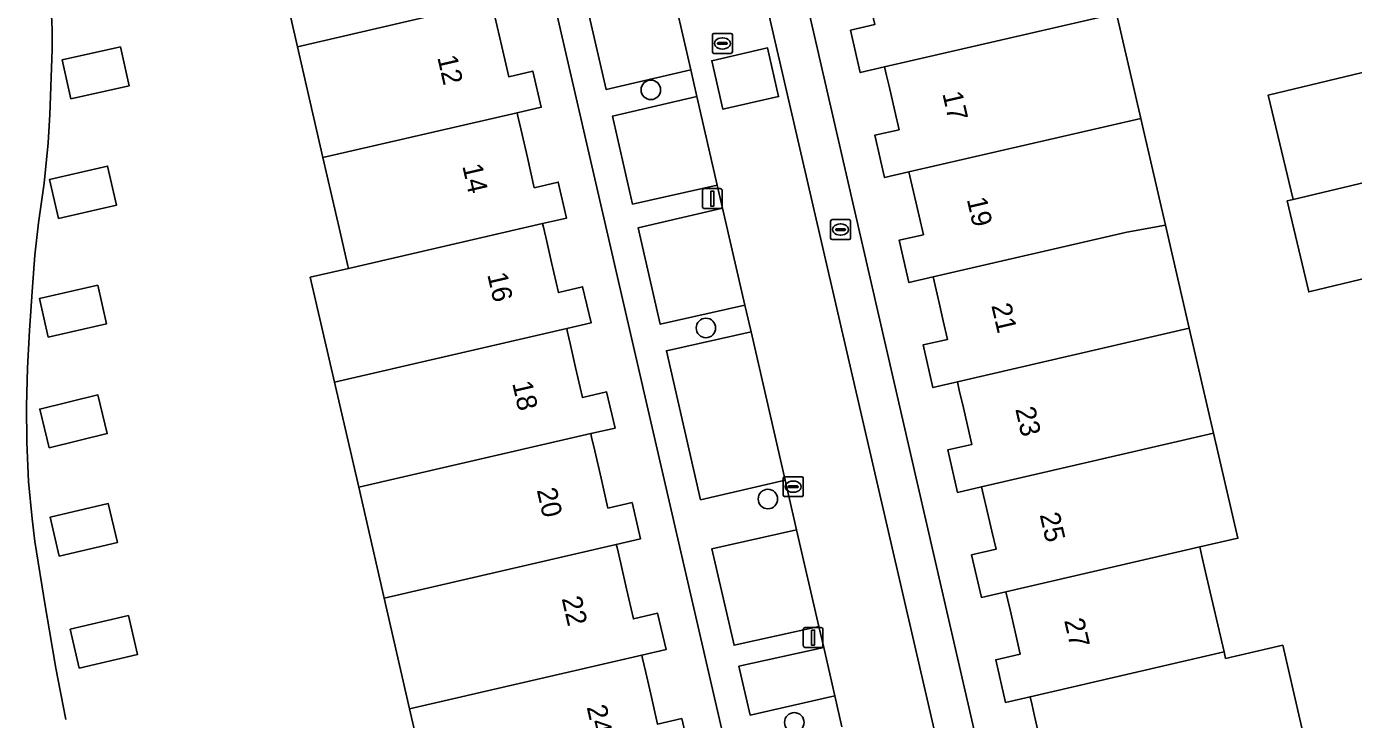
# Model space of a CAD drawing. Extents: x 156412 to 157779, y 382335 to 383768.
# Drawn here: x 156900.2 to 156966.7, y 383572 to 383606.7 of the extents above; entities that cross this region are included whole.
import ezdxf

# ---------------------------------------------------------------- set-up
doc = ezdxf.new("R2010")
doc.units = 0
for name, color, linetype in [('IMGEO_Boom', 7, 'Continuous'), ('IMGEO_Brandkraan', 7, 'Continuous'), ('IMGEO_Erf', 7, 'Continuous'), ('IMGEO_Kolk', 7, 'Continuous'), ('IMGEO_Lichtmast', 7, 'Continuous'), ('IMGEO_Pand', 7, 'Continuous'), ('IMGEO_Pand_nummerreeks', 7, 'Continuous'), ('IMGEO_Parkeervlak_open', 7, 'Continuous'), ('IMGEO_Rijbaan_lokaal_gesloten', 7, 'Continuous'), ('IMGEO_Rijbaan_lokaal_open', 7, 'Continuous'), ('IMGEO_Rioolput', 7, 'Continuous'), ('IMGEO_Voetpad_open', 7, 'Continuous')]:
    doc.layers.add(name, color=color, linetype=linetype)

msp = doc.modelspace()

# ---------------------------------------------------------------- linework, layer by layer
at = {"layer": 'IMGEO_Boom'}
for centre in [(156931.51, 383603.557), (156934.27, 383591.622), (156937.378, 383583.049), (156938.702, 383571.853)]:
    msp.add_circle(centre, 0.489, dxfattribs=at)
at = {"layer": 'IMGEO_Brandkraan'}
for p, q in [((156940.521, 383596.129), (156940.521, 383596.981)), ((156940.596, 383597.055), (156941.448, 383597.055)), ((156940.78, 383596.549), (156940.78, 383596.561)), ((156940.823, 383596.598), (156941.221, 383596.598)), ((156941.009, 383596.835), (156941.034, 383596.835)), ((156941.264, 383596.561), (156941.264, 383596.549)), ((156941.522, 383596.981), (156941.522, 383596.129)), ((156941.448, 383596.055), (156940.596, 383596.055)), ((156941.218, 383596.512), (156940.82, 383596.512)), ((156941.032, 383596.275), (156941.007, 383596.275))]:
    msp.add_line(p, q, dxfattribs=at)
for points in [[(156940.521, 383596.129), (156940.521, 383596.981)], [(156940.596, 383597.055), (156941.448, 383597.055)], [(156941.522, 383596.981), (156941.522, 383596.129)], [(156941.448, 383596.055), (156940.596, 383596.055)]]:
    msp.add_lwpolyline(points, dxfattribs=at)
for centre, radius, start, end in [((156940.598, 383596.979), 0.0765, 91.55205, 178.44795), ((156940.598, 383596.979), 0.0765, 91.55205, 178.44795), ((156940.82, 383596.558), 0.0403, 85.87752, 175.75265), ((156940.817, 383596.548), 0.0366, 178.93798, 274.71019), ((156941.221, 383596.555), 0.043, 264.86636, 352.45326), ((156941.225, 383596.56), 0.0386, 1.73085, 96.63898), ((156941.446, 383596.979), 0.0765, 1.55205, 88.44795), ((156941.446, 383596.979), 0.0765, 1.55205, 88.44795), ((156940.598, 383596.131), 0.0765, 181.55205, 268.44795), ((156940.598, 383596.131), 0.0765, 181.55205, 268.44795), ((156941.446, 383596.131), 0.0765, 271.55205, 358.44795), ((156941.446, 383596.131), 0.0765, 271.55205, 358.44795)]:
    msp.add_arc(centre, radius, start, end, dxfattribs=at)
for centre, major_axis, ratio, start_param, end_param in [((156941.008, 383596.555), (-0.387, 0.002), 0.722429, 4.712389, 7.853982), ((156941.033, 383596.555), (-0.39, 0.002), 0.717154, 1.570796, 4.712389)]:
    msp.add_ellipse(centre, major_axis=major_axis, ratio=ratio, start_param=start_param, end_param=end_param, dxfattribs=at)
at = {"layer": 'IMGEO_Erf'}
for points in [[(156934.132, 383630.532), (156956.071, 383535.145)], [(156944.079, 383532.439), (156922.755, 383624.913)], [(156920.622, 383567.266), (156919.414, 383572.529), (156918.137, 383578.084), (156916.861, 383583.64), (156915.641, 383588.9), (156914.435, 383594.164), (156916.344, 383594.605), (156916.299, 383594.8), (156915.926, 383596.429), (156915.07, 383600.16), (156913.797, 383605.716), (156912.59, 383610.98)], [(156901.403, 383608.463), (156901.492, 383606.574), (156901.499, 383605.575), (156901.37, 383602.32), (156901.285, 383600.904), (156901.091, 383598.874), (156900.801, 383596.885), (156900.628, 383595.271), (156900.509, 383593.681), (156900.362, 383591.494), (156900.261, 383589.604), (156900.206, 383587.714), (156900.214, 383585.905), (156900.309, 383583.933), (156900.484, 383582.049), (156900.628, 383580.921), (156901.147, 383577.716), (156901.356, 383576.441), (156901.668, 383574.574), (156902.181, 383571.992)], [(156923.69, 383607.241), (156924.038, 383605.727), (156924.386, 383604.216), (156925.59, 383604.498), (156926.013, 383602.688), (156924.801, 383602.408), (156924.841, 383602.236), (156925.003, 383601.533), (156925.318, 383600.163), (156925.665, 383598.653), (156926.867, 383598.934), (156927.288, 383597.133), (156926.079, 383596.854), (156926.12, 383596.673), (156926.287, 383595.95), (156926.526, 383594.91), (156926.873, 383593.4), (156928.09, 383593.685), (156928.514, 383591.873), (156927.289, 383591.59), (156927.328, 383591.42), (156927.462, 383590.836), (156927.736, 383589.647), (156928.083, 383588.136), (156929.29, 383588.419), (156929.713, 383586.608), (156928.499, 383586.328), (156928.538, 383586.157), (156928.696, 383585.47), (156929.011, 383584.102), (156929.358, 383582.591), (156930.566, 383582.874), (156930.992, 383581.054), (156929.776, 383580.773), (156929.813, 383580.612), (156929.997, 383579.813), (156930.288, 383578.546), (156930.636, 383577.035), (156931.851, 383577.32), (156932.277, 383575.5), (156931.053, 383575.217), (156931.091, 383575.056), (156931.251, 383574.361), (156931.501, 383573.271), (156931.849, 383571.76), (156933.056, 383572.043), (156933.479, 383570.236)], [(156954.852, 383607.388), (156956.071, 383602.127), (156956.158, 383601.753), (156957.309, 383596.783), (156958.508, 383591.606), (156959.727, 383586.345), (156960.946, 383581.085), (156959.035, 383580.644), (156959.139, 383580.192), (156959.378, 383579.159), (156960.25, 383575.382), (156960.324, 383575.06), (156963.194, 383575.722), (156964.335, 383570.783)], [(156951.036, 383570.932), (156950.732, 383572.248), (156950.622, 383572.723), (156950.527, 383573.136), (156949.299, 383572.852), (156948.806, 383574.994), (156950.032, 383575.276), (156949.825, 383576.173), (156949.518, 383577.498), (156949.407, 383577.979), (156949.31, 383578.397), (156948.084, 383578.114), (156947.592, 383580.25), (156948.818, 383580.532), (156948.609, 383581.436), (156948.341, 383582.597), (156948.194, 383583.231), (156948.095, 383583.659), (156946.885, 383583.379), (156946.395, 383585.506), (156947.604, 383585.783), (156947.385, 383586.73), (156947.179, 383587.619), (156946.976, 383588.498), (156946.879, 383588.919), (156945.652, 383588.636), (156945.161, 383590.77), (156946.386, 383591.051), (156946.172, 383591.979), (156945.962, 383592.886), (156945.763, 383593.746), (156945.663, 383594.181), (156944.445, 383593.9), (156943.957, 383596.02), (156945.173, 383596.299), (156944.959, 383597.224), (156944.675, 383598.453), (156944.547, 383599.01), (156944.447, 383599.443), (156943.228, 383599.161), (156942.74, 383601.283), (156943.957, 383601.562), (156943.743, 383602.487), (156943.453, 383603.74), (156943.329, 383604.275), (156943.23, 383604.704), (156942.01, 383604.422), (156941.521, 383606.548), (156942.739, 383606.828)]]:
    msp.add_lwpolyline(points, dxfattribs=at)
for points in [[(156902.423, 383603.114), (156901.993, 383605.07), (156904.916, 383605.714), (156905.346, 383603.757)], [(156963.417, 383597.993), (156963.719, 383598.068), (156962.465, 383603.294), (156968.445, 383604.729), (156969.538, 383599.443), (156970.485, 383594.867), (156964.499, 383593.431)], [(156901.805, 383597.108), (156901.352, 383599.064), (156904.269, 383599.741), (156904.723, 383597.785)], [(156901.295, 383591.168), (156900.861, 383593.108), (156903.78, 383593.761), (156904.214, 383591.822)], [(156901.34, 383585.616), (156900.869, 383587.554), (156903.784, 383588.263), (156904.255, 383586.325)], [(156901.844, 383580.187), (156901.384, 383582.132), (156904.304, 383582.821), (156904.763, 383580.877)], [(156902.85, 383574.574), (156902.395, 383576.519), (156905.316, 383577.203), (156905.771, 383575.257)]]:
    msp.add_lwpolyline(points, close=True, dxfattribs=at)
at = {"layer": 'IMGEO_Kolk'}
for p, q in [((156938.146, 383583.241), (156938.146, 383584.093)), ((156938.221, 383584.167), (156939.073, 383584.167)), ((156938.634, 383583.947), (156938.659, 383583.947)), ((156939.147, 383584.093), (156939.147, 383583.241)), ((156938.405, 383583.661), (156938.405, 383583.673)), ((156938.843, 383583.624), (156938.445, 383583.624)), ((156938.448, 383583.71), (156938.846, 383583.71)), ((156938.657, 383583.387), (156938.632, 383583.387)), ((156938.889, 383583.673), (156938.889, 383583.661)), ((156939.073, 383583.167), (156938.221, 383583.167))]:
    msp.add_line(p, q, dxfattribs=at)
for points in [[(156938.146, 383583.241), (156938.146, 383584.093)], [(156938.221, 383584.167), (156939.073, 383584.167)], [(156939.147, 383584.093), (156939.147, 383583.241)], [(156939.073, 383583.167), (156938.221, 383583.167)]]:
    msp.add_lwpolyline(points, dxfattribs=at)
for centre, radius, start, end in [((156938.223, 383584.091), 0.0765, 91.55205, 178.44795), ((156938.223, 383584.091), 0.0765, 91.55205, 178.44795), ((156939.071, 383584.091), 0.0765, 1.55205, 88.44795), ((156939.071, 383584.091), 0.0765, 1.55205, 88.44795), ((156938.223, 383583.243), 0.0765, 181.55205, 268.44795), ((156938.223, 383583.243), 0.0765, 181.55205, 268.44795), ((156938.445, 383583.67), 0.0403, 85.87752, 175.75265), ((156938.442, 383583.66), 0.0366, 178.93798, 274.71019), ((156938.846, 383583.667), 0.043, 264.86636, 352.45326), ((156938.85, 383583.672), 0.0386, 1.73085, 96.63898), ((156939.071, 383583.243), 0.0765, 271.55205, 358.44795), ((156939.071, 383583.243), 0.0765, 271.55205, 358.44795)]:
    msp.add_arc(centre, radius, start, end, dxfattribs=at)
for centre, major_axis, ratio, start_param, end_param in [((156938.633, 383583.667), (-0.387, 0.002), 0.722429, 4.712389, 7.853982), ((156938.658, 383583.667), (-0.39, 0.002), 0.717154, 1.570796, 4.712389)]:
    msp.add_ellipse(centre, major_axis=major_axis, ratio=ratio, start_param=start_param, end_param=end_param, dxfattribs=at)
at = {"layer": 'IMGEO_Lichtmast'}
for p, q in [((156934.196, 383598.607), (156934.986, 383598.607)), ((156934.986, 383598.607), (156934.196, 383598.607)), ((156934.096, 383597.707), (156934.096, 383598.507)), ((156934.096, 383598.507), (156934.096, 383597.707)), ((156935.086, 383598.507), (156935.086, 383597.707)), ((156935.086, 383597.707), (156935.086, 383598.507)), ((156934.986, 383597.607), (156934.196, 383597.607)), ((156934.196, 383597.607), (156934.986, 383597.607)), ((156939.25, 383576.606), (156940.04, 383576.606)), ((156940.04, 383576.606), (156939.25, 383576.606)), ((156939.15, 383575.706), (156939.15, 383576.506)), ((156939.15, 383576.506), (156939.15, 383575.706)), ((156940.14, 383576.506), (156940.14, 383575.706)), ((156940.14, 383575.706), (156940.14, 383576.506)), ((156940.04, 383575.606), (156939.25, 383575.606)), ((156939.25, 383575.606), (156940.04, 383575.606))]:
    msp.add_line(p, q, dxfattribs=at)
for points in [[(156934.516, 383598.482), (156934.666, 383598.482), (156934.666, 383597.732), (156934.516, 383597.732), (156934.516, 383598.482)], [(156939.57, 383576.481), (156939.72, 383576.481), (156939.72, 383575.731), (156939.57, 383575.731), (156939.57, 383576.481)]]:
    msp.add_lwpolyline(points, dxfattribs=at)
for centre, start, end in [((156934.196, 383598.507), 90, 180), ((156934.196, 383598.507), 90, 180), ((156934.986, 383598.507), 0, 90), ((156934.986, 383598.507), 360, 90), ((156934.196, 383597.707), 180, 270), ((156934.196, 383597.707), 180, 270), ((156934.986, 383597.707), 270, 0), ((156934.986, 383597.707), 270, 0), ((156939.25, 383576.506), 90, 180), ((156939.25, 383576.506), 90, 180), ((156940.04, 383576.506), 0, 90), ((156940.04, 383576.506), 360, 90), ((156939.25, 383575.706), 180, 270), ((156939.25, 383575.706), 180, 270), ((156940.04, 383575.706), 270, 0), ((156940.04, 383575.706), 270, 0)]:
    msp.add_arc(centre, 0.1, start, end, dxfattribs=at)
at = {"layer": 'IMGEO_Pand'}
for points in [[(156922.313, 383613.226), (156912.59, 383610.98), (156913.797, 383605.716), (156923.525, 383607.963), (156924.74, 383608.244), (156924.33, 383609.949), (156923.132, 383609.668), (156922.785, 383611.179), (156922.52, 383612.329), (156922.354, 383613.05)], [(156953.646, 383612.595), (156951.724, 383612.208), (156942.015, 383609.965), (156942.113, 383609.539), (156942.265, 383608.881), (156942.524, 383607.76), (156942.739, 383606.828), (156941.521, 383606.548), (156942.01, 383604.422), (156943.23, 383604.704), (156954.852, 383607.388)], [(156923.525, 383607.963), (156913.797, 383605.716), (156915.07, 383600.16), (156924.801, 383602.408), (156926.013, 383602.688), (156925.59, 383604.498), (156924.386, 383604.216), (156924.038, 383605.727), (156923.69, 383607.241), (156923.565, 383607.788)], [(156954.852, 383607.388), (156943.23, 383604.704), (156943.329, 383604.275), (156943.453, 383603.74), (156943.743, 383602.487), (156943.957, 383601.562), (156942.74, 383601.283), (156943.228, 383599.161), (156944.447, 383599.443), (156956.071, 383602.127)], [(156902.423, 383603.114), (156905.346, 383603.757), (156904.916, 383605.714), (156901.993, 383605.07)], [(156963.719, 383598.068), (156969.538, 383599.443), (156968.445, 383604.729), (156962.465, 383603.294)], [(156924.801, 383602.408), (156915.07, 383600.16), (156915.926, 383596.429), (156916.299, 383594.8), (156916.344, 383594.605), (156926.079, 383596.854), (156927.288, 383597.133), (156926.867, 383598.934), (156925.665, 383598.653), (156925.318, 383600.163), (156925.003, 383601.533), (156924.841, 383602.236)], [(156956.158, 383601.753), (156956.071, 383602.127), (156944.447, 383599.443), (156944.547, 383599.01), (156944.675, 383598.453), (156944.959, 383597.224), (156945.173, 383596.299), (156943.957, 383596.02), (156944.445, 383593.9), (156945.663, 383594.181), (156955.38, 383596.426), (156957.309, 383596.783)], [(156901.805, 383597.108), (156904.723, 383597.785), (156904.269, 383599.741), (156901.352, 383599.064)], [(156969.538, 383599.443), (156963.719, 383598.068), (156963.417, 383597.993), (156964.499, 383593.431), (156970.485, 383594.867)], [(156926.079, 383596.854), (156916.344, 383594.605), (156914.435, 383594.164), (156915.641, 383588.9), (156927.289, 383591.59), (156928.514, 383591.873), (156928.09, 383593.685), (156926.873, 383593.4), (156926.526, 383594.91), (156926.287, 383595.95), (156926.12, 383596.673)], [(156957.309, 383596.783), (156955.38, 383596.426), (156945.663, 383594.181), (156945.763, 383593.746), (156945.962, 383592.886), (156946.172, 383591.979), (156946.386, 383591.051), (156945.161, 383590.77), (156945.652, 383588.636), (156946.879, 383588.919), (156958.508, 383591.606)], [(156901.295, 383591.168), (156904.214, 383591.822), (156903.78, 383593.761), (156900.861, 383593.108)], [(156929.29, 383588.419), (156928.083, 383588.136), (156927.736, 383589.647), (156927.462, 383590.836), (156927.328, 383591.42), (156927.289, 383591.59), (156915.641, 383588.9), (156916.861, 383583.64), (156928.499, 383586.328), (156929.713, 383586.608)], [(156958.508, 383591.606), (156946.879, 383588.919), (156946.976, 383588.498), (156947.179, 383587.619), (156947.385, 383586.73), (156947.604, 383585.783), (156946.395, 383585.506), (156946.885, 383583.379), (156948.095, 383583.659), (156959.727, 383586.345)], [(156901.34, 383585.616), (156904.255, 383586.325), (156903.784, 383588.263), (156900.869, 383587.554)], [(156928.499, 383586.328), (156916.861, 383583.64), (156918.137, 383578.084), (156929.776, 383580.773), (156930.992, 383581.054), (156930.566, 383582.874), (156929.358, 383582.591), (156929.011, 383584.102), (156928.696, 383585.47), (156928.538, 383586.157)], [(156959.727, 383586.345), (156948.095, 383583.659), (156948.194, 383583.231), (156948.341, 383582.597), (156948.609, 383581.436), (156948.818, 383580.532), (156947.592, 383580.25), (156948.084, 383578.114), (156949.31, 383578.397), (156959.035, 383580.644), (156960.946, 383581.085)], [(156901.844, 383580.187), (156904.763, 383580.877), (156904.304, 383582.821), (156901.384, 383582.132)], [(156929.776, 383580.773), (156918.137, 383578.084), (156919.414, 383572.529), (156931.053, 383575.217), (156932.277, 383575.5), (156931.851, 383577.32), (156930.636, 383577.035), (156930.288, 383578.546), (156929.997, 383579.813), (156929.813, 383580.612)], [(156959.035, 383580.644), (156949.31, 383578.397), (156949.407, 383577.979), (156949.518, 383577.498), (156949.825, 383576.173), (156950.032, 383575.276), (156948.806, 383574.994), (156949.299, 383572.852), (156950.527, 383573.136), (156960.25, 383575.382), (156959.378, 383579.159), (156959.139, 383580.192)], [(156902.85, 383574.574), (156905.771, 383575.257), (156905.316, 383577.203), (156902.395, 383576.519)], [(156960.324, 383575.06), (156960.25, 383575.382), (156950.527, 383573.136), (156950.622, 383572.723), (156950.732, 383572.248), (156951.036, 383570.932), (156951.248, 383570.018), (156950.037, 383569.74), (156950.531, 383567.595), (156951.744, 383567.875), (156961.464, 383570.12), (156964.335, 383570.783), (156963.194, 383575.722)], [(156931.053, 383575.217), (156919.414, 383572.529), (156920.622, 383567.266), (156932.264, 383569.955), (156933.479, 383570.236), (156933.056, 383572.043), (156931.849, 383571.76), (156931.501, 383573.271), (156931.251, 383574.361), (156931.091, 383575.056)]]:
    msp.add_lwpolyline(points, close=True, dxfattribs=at)
at = {"layer": 'IMGEO_Parkeervlak_open'}
for points in [[(156931.269, 383614.273), (156927.037, 383613.294), (156929.274, 383603.572), (156933.508, 383604.554)], [(156933.816, 383603.217), (156929.582, 383602.235), (156930.596, 383597.83), (156934.837, 383598.784)], [(156935.103, 383597.627), (156930.87, 383596.64), (156931.983, 383591.805), (156936.222, 383592.768)], [(156936.531, 383591.428), (156932.288, 383590.479), (156934.006, 383583.013), (156938.241, 383584.002)], [(156938.816, 383581.503), (156934.571, 383580.56), (156935.685, 383575.719), (156939.933, 383576.652)], [(156940.176, 383575.598), (156935.928, 383574.663), (156936.489, 383572.222), (156940.734, 383573.177)]]:
    msp.add_lwpolyline(points, close=True, dxfattribs=at)
at = {"layer": 'IMGEO_Rijbaan_lokaal_gesloten'}
for points in [[(156954.52, 383533.42), (156931.728, 383631.996), (156925.894, 383657.35)], [(156931.269, 383614.273), (156933.508, 383604.554), (156933.816, 383603.217), (156934.837, 383598.784), (156935.103, 383597.627), (156936.222, 383592.768), (156936.531, 383591.428), (156938.241, 383584.002), (156938.816, 383581.503), (156939.933, 383576.652), (156940.176, 383575.598), (156940.734, 383573.177), (156941.091, 383571.626)]]:
    msp.add_lwpolyline(points, dxfattribs=at)
msp.add_lwpolyline([(156937.359, 383605.66), (156937.916, 383603.223), (156935.122, 383602.584), (156934.564, 383605.021)], close=True, dxfattribs=at)
at = {"layer": 'IMGEO_Rijbaan_lokaal_open'}
msp.add_lwpolyline([(156902.181, 383571.992), (156901.668, 383574.574), (156901.356, 383576.441), (156901.147, 383577.716), (156900.628, 383580.921), (156900.484, 383582.049), (156900.309, 383583.933), (156900.214, 383585.905), (156900.206, 383587.714), (156900.261, 383589.604), (156900.362, 383591.494), (156900.509, 383593.681), (156900.628, 383595.271), (156900.801, 383596.885), (156901.091, 383598.874), (156901.285, 383600.904), (156901.37, 383602.32), (156901.499, 383605.575), (156901.492, 383606.574), (156901.403, 383608.463)], dxfattribs=at)
msp.add_lwpolyline([(156935.122, 383602.584), (156937.916, 383603.223), (156937.359, 383605.66), (156934.564, 383605.021)], close=True, dxfattribs=at)
at = {"layer": 'IMGEO_Rioolput'}
for p, q in [((156934.597, 383605.459), (156934.597, 383606.311)), ((156934.672, 383606.385), (156935.524, 383606.385)), ((156934.856, 383605.879), (156934.856, 383605.891)), ((156934.899, 383605.928), (156935.297, 383605.928)), ((156935.085, 383606.165), (156935.11, 383606.165)), ((156935.34, 383605.891), (156935.34, 383605.879)), ((156935.598, 383606.311), (156935.598, 383605.459)), ((156935.524, 383605.385), (156934.672, 383605.385)), ((156935.294, 383605.842), (156934.896, 383605.842)), ((156935.108, 383605.605), (156935.083, 383605.605))]:
    msp.add_line(p, q, dxfattribs=at)
for points in [[(156934.597, 383605.459), (156934.597, 383606.311)], [(156934.672, 383606.385), (156935.524, 383606.385)], [(156935.598, 383606.311), (156935.598, 383605.459)], [(156935.524, 383605.385), (156934.672, 383605.385)]]:
    msp.add_lwpolyline(points, dxfattribs=at)
for centre, radius, start, end in [((156934.674, 383606.309), 0.0765, 91.55205, 178.44795), ((156934.674, 383606.309), 0.0765, 91.55205, 178.44795), ((156934.896, 383605.888), 0.0403, 85.87752, 175.75265), ((156934.893, 383605.878), 0.0366, 178.93798, 274.71019), ((156935.297, 383605.885), 0.043, 264.86636, 352.45326), ((156935.301, 383605.89), 0.0386, 1.73085, 96.63898), ((156935.522, 383606.309), 0.0765, 1.55205, 88.44795), ((156935.522, 383606.309), 0.0765, 1.55205, 88.44795), ((156934.674, 383605.461), 0.0765, 181.55205, 268.44795), ((156934.674, 383605.461), 0.0765, 181.55205, 268.44795), ((156935.522, 383605.461), 0.0765, 271.55205, 358.44795), ((156935.522, 383605.461), 0.0765, 271.55205, 358.44795)]:
    msp.add_arc(centre, radius, start, end, dxfattribs=at)
for centre, major_axis, ratio, start_param, end_param in [((156935.084, 383605.885), (-0.387, 0.002), 0.722429, 4.712389, 7.853982), ((156935.109, 383605.885), (-0.39, 0.002), 0.717154, 1.570796, 4.712389)]:
    msp.add_ellipse(centre, major_axis=major_axis, ratio=ratio, start_param=start_param, end_param=end_param, dxfattribs=at)
at = {"layer": 'IMGEO_Voetpad_open'}
for points in [[(156929.133, 383658.573), (156929.111, 383658.567), (156925.894, 383657.35), (156931.728, 383631.996), (156954.52, 383533.42), (156961.349, 383504.04), (156963.216, 383504.462), (156962.872, 383505.984), (156956.397, 383533.726), (156956.071, 383535.145), (156934.132, 383630.532), (156933.72, 383632.324), (156933.257, 383634.334), (156932.693, 383636.783), (156932.344, 383638.296), (156931.862, 383640.321), (156930.612, 383645.686), (156930.054, 383648.078), (156928.875, 383653.141)], [(156915.905, 383653.836), (156918.678, 383642.211), (156919.249, 383639.816), (156920.492, 383634.606), (156920.536, 383634.419), (156921.101, 383632.058), (156921.329, 383631.08), (156921.826, 383628.94), (156922.052, 383627.964), (156922.755, 383624.913), (156944.079, 383532.439), (156944.422, 383530.944), (156950.784, 383503.18), (156951.123, 383501.697), (156952.07, 383497.419), (156952.218, 383496.827), (156953.804, 383497.272), (156953.139, 383500.076)], [(156941.091, 383571.626), (156940.734, 383573.177), (156936.489, 383572.222), (156935.928, 383574.663), (156940.176, 383575.598), (156939.933, 383576.652), (156935.685, 383575.719), (156934.571, 383580.56), (156938.816, 383581.503), (156938.241, 383584.002), (156934.006, 383583.013), (156932.288, 383590.479), (156936.531, 383591.428), (156936.222, 383592.768), (156931.983, 383591.805), (156930.87, 383596.64), (156935.103, 383597.627), (156934.837, 383598.784), (156930.596, 383597.83), (156929.582, 383602.235), (156933.816, 383603.217), (156933.508, 383604.554), (156929.274, 383603.572), (156927.037, 383613.294)]]:
    msp.add_lwpolyline(points, dxfattribs=at)

# ---------------------------------------------------------------- texts
at = {"layer": 'IMGEO_Pand_nummerreeks'}
for s, rotation, p in [('12', 282.94864, (156920.798, 383605.188)), ('17', 283.01739, (156946.12, 383603.374)), ('14', 282.94864, (156922.05, 383599.743)), ('19', 283.01739, (156947.346, 383598.074)), ('16', 282.94864, (156923.302, 383594.301)), ('21', 283.01739, (156948.576, 383592.753)), ('18', 282.94864, (156924.553, 383588.856)), ('23', 283.01739, (156949.777, 383587.563)), ('20', 282.94864, (156925.784, 383583.502)), ('25', 283.01739, (156951.002, 383582.263)), ('22', 282.94864, (156927.034, 383578.066)), ('27', 283.01739, (156952.228, 383576.963)), ('24', 282.94864, (156928.286, 383572.622))]:
    msp.add_text(s, height=1, rotation=rotation, dxfattribs=at).set_placement(p)

doc.saveas('drawing.dxf')
